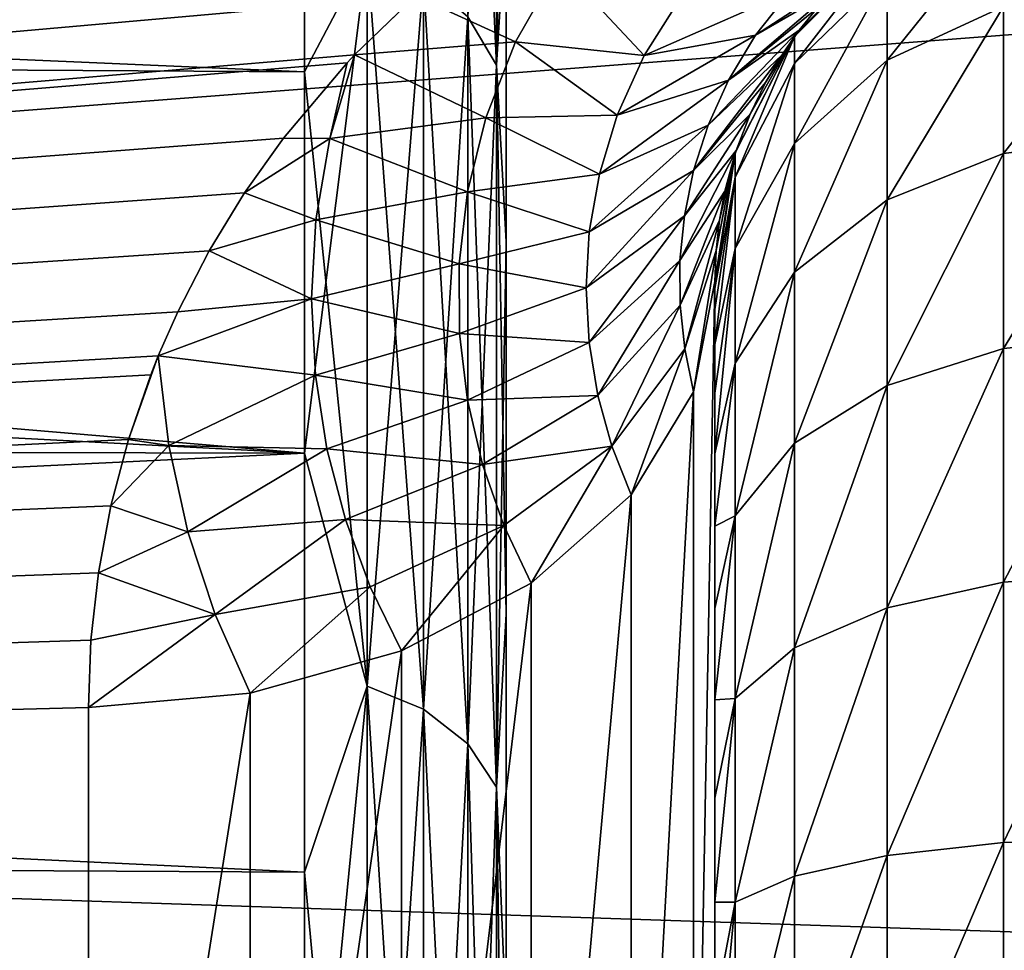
# Model space of a CAD drawing. Header units: millimetres. Extents: x -223 to 138, y -45 to 391.
# Tile 360 of 364: x 132.94 to 135.29, y 14.9 to 17.13. Entities that reach past the tile are written whole.
import ezdxf

# ---------------------------------------------------------------- set-up
doc = ezdxf.new("R2010")
doc.units = ezdxf.units.MM
doc.header["$LTSCALE"] = 65.185185
for name, color, linetype in [('453', 7, 'CONTINUOUS'), ('457', 7, 'CONTINUOUS'), ('458', 7, 'CONTINUOUS'), ('461', 7, 'CONTINUOUS'), ('464', 7, 'CONTINUOUS'), ('467', 7, 'CONTINUOUS'), ('490', 7, 'CONTINUOUS'), ('491', 7, 'CONTINUOUS'), ('511', 7, 'CONTINUOUS'), ('512', 7, 'CONTINUOUS'), ('513', 7, 'CONTINUOUS'), ('520', 7, 'CONTINUOUS')]:
    doc.layers.add(name, color=color, linetype=linetype)

msp = doc.modelspace()

# ---------------------------------------------------------------- linework, layer by layer
at = {"layer": '453', "color": 7, "linetype": 'CONTINUOUS', "true_color": 0xaaaaaa}
for points in [[(108.1, 14.8981, 17.1933), (133.8831, 17.1842, 14.9086), (108.1, 17.1934, 14.898), (108.1, 14.8981, 17.1933)], [(133.7367, 17.0431, 15.0697), (133.8831, 17.1842, 14.9086), (108.1, 14.8981, 17.1933), (133.7367, 17.0431, 15.0697)], [(133.7191, 17.0244, 15.0908), (133.7367, 17.0431, 15.0697), (108.1, 14.8981, 17.1933), (133.7191, 17.0244, 15.0908)], [(133.5666, 16.8438, 15.2921), (133.7191, 17.0244, 15.0908), (108.1, 14.8981, 17.1933), (133.5666, 16.8438, 15.2921)], [(133.4734, 16.7126, 15.4354), (133.5666, 16.8438, 15.2921), (108.1, 14.8981, 17.1933), (133.4734, 16.7126, 15.4354)], [(133.3887, 16.5735, 15.5847), (133.4734, 16.7126, 15.4354), (108.1, 14.8981, 17.1933), (133.3887, 16.5735, 15.5847)], [(133.3135, 16.4278, 15.7382), (133.3887, 16.5735, 15.5847), (108.1, 14.8981, 17.1933), (133.3135, 16.4278, 15.7382)], [(133.2668, 16.3219, 15.848), (133.3135, 16.4278, 15.7382), (108.1, 14.8981, 17.1933), (133.2668, 16.3219, 15.848)], [(133.2489, 16.2768, 15.8943), (133.2668, 16.3219, 15.848), (108.1, 14.8981, 17.1933), (133.2489, 16.2768, 15.8943)], [(133.1955, 16.1215, 16.0518), (133.2489, 16.2768, 15.8943), (108.1, 14.8981, 17.1933), (133.1955, 16.1215, 16.0518)], [(133.1537, 15.9631, 16.2094), (133.1955, 16.1215, 16.0518), (108.1, 14.8981, 17.1933), (133.1537, 15.9631, 16.2094)], [(133.1238, 15.8024, 16.366), (133.1537, 15.9631, 16.2094), (108.1, 14.8981, 17.1933), (133.1238, 15.8024, 16.366)], [(133.1059, 15.6408, 16.5205), (133.1238, 15.8024, 16.366), (108.1, 14.8981, 17.1933), (133.1059, 15.6408, 16.5205)], [(133.1, 15.4794, 16.6719), (133.1059, 15.6408, 16.5205), (108.1, 14.8981, 17.1933), (133.1, 15.4794, 16.6719)], [(133.1, 13.075, 18.6174), (133.1, 15.4794, 16.6719), (108.1, 14.8981, 17.1933), (133.1, 13.075, 18.6174)], [(108.1, 12.2996, 19.1385), (133.1, 13.075, 18.6174), (108.1, 14.8981, 17.1933), (108.1, 12.2996, 19.1385)]]:
    msp.add_3dface(points, dxfattribs=at)
at = {"layer": '457', "color": 7, "linetype": 'CONTINUOUS', "true_color": 0xaaaaaa}
for points in [[(134.1, 19.8567, 2.9791), (134.1, 20.079, 0), (134.1, 8.6164, 1.656), (134.1, 19.8567, 2.9791)], [(134.1, 20.079, 0), (134.1, 19.8567, -2.9791), (134.1, 8.6349, -1.5567), (134.1, 20.079, 0)], [(134.1, 8.6164, 1.656), (134.1, 20.079, 0), (134.1, 8.774, 0.0505), (134.1, 8.6164, 1.656)], [(134.1, 8.774, 0.0505), (134.1, 20.079, 0), (134.1, 8.6349, -1.5567), (134.1, 8.774, 0.0505)], [(134.1, 19.5785, 4.4551), (134.1, 19.8567, 2.9791), (134.1, 8.1676, 3.2056), (134.1, 19.5785, 4.4551)], [(134.1, 8.1676, 3.2056), (134.1, 19.8567, 2.9791), (134.1, 8.6164, 1.656), (134.1, 8.1676, 3.2056)], [(134.1, 19.8567, -2.9791), (134.1, 19.5785, -4.4551), (134.1, 8.2039, -3.1114), (134.1, 19.8567, -2.9791)], [(134.1, 8.6349, -1.5567), (134.1, 19.8567, -2.9791), (134.1, 8.2039, -3.1114), (134.1, 8.6349, -1.5567)], [(134.1, 19.1903, 5.9074), (134.1, 19.5785, 4.4551), (134.1, 7.4426, 4.6468), (134.1, 19.1903, 5.9074)], [(134.1, 7.4426, 4.6468), (134.1, 19.5785, 4.4551), (134.1, 8.1676, 3.2056), (134.1, 7.4426, 4.6468)], [(134.1, 19.5785, -4.4551), (134.1, 19.1903, -5.9074), (134.1, 7.4957, -4.5607), (134.1, 19.5785, -4.4551)], [(134.1, 8.2039, -3.1114), (134.1, 19.5785, -4.4551), (134.1, 7.4957, -4.5607), (134.1, 8.2039, -3.1114)], [(134.1, 18.0951, 8.7023), (134.1, 19.1903, 5.9074), (134.1, 2.3925, 8.4416), (134.1, 18.0951, 8.7023)], [(134.1, 2.3925, 8.4416), (134.1, 19.1903, 5.9074), (134.1, 3.8976, 7.8609), (134.1, 2.3925, 8.4416)], [(134.1, 3.8976, 7.8609), (134.1, 19.1903, 5.9074), (134.1, 5.271, 7.0144), (134.1, 3.8976, 7.8609)], [(134.1, 5.271, 7.0144), (134.1, 19.1903, 5.9074), (134.1, 6.4661, 5.9308), (134.1, 5.271, 7.0144)], [(134.1, 6.4661, 5.9308), (134.1, 19.1903, 5.9074), (134.1, 7.4426, 4.6468), (134.1, 6.4661, 5.9308)], [(134.1, 19.1903, -5.9074), (134.1, 18.0951, -8.7023), (134.1, 5.3511, -6.9535), (134.1, 19.1903, -5.9074)], [(134.1, 7.4957, -4.5607), (134.1, 19.1903, -5.9074), (134.1, 6.5341, -5.8558), (134.1, 7.4957, -4.5607)], [(134.1, 6.5341, -5.8558), (134.1, 19.1903, -5.9074), (134.1, 5.3511, -6.9535), (134.1, 6.5341, -5.8558)], [(134.1, 17.394, 10.0306), (134.1, 18.0951, 8.7023), (134.1, -17.394, 10.0306), (134.1, 17.394, 10.0306)], [(134.1, -17.394, 10.0306), (134.1, 18.0951, 8.7023), (134.1, 0.8066, 8.737), (134.1, -17.394, 10.0306)], [(134.1, 0.8066, 8.737), (134.1, 18.0951, 8.7023), (134.1, 2.3925, 8.4416), (134.1, 0.8066, 8.737)], [(134.1, 17.394, -10.0306), (134.1, -18.0951, -8.7023), (134.1, 18.0951, -8.7023), (134.1, 17.394, -10.0306)], [(134.1, 18.0951, -8.7023), (134.1, -18.0951, -8.7023), (134.1, -4, -8.5), (134.1, 18.0951, -8.7023)], [(134.1, 18.0951, -8.7023), (134.1, -4, -8.5), (134.1, 4, -8.5), (134.1, 18.0951, -8.7023)], [(134.1, 5.3511, -6.9535), (134.1, 18.0951, -8.7023), (134.1, 4, -7.8089), (134.1, 5.3511, -6.9535)], [(134.1, 4, -7.8089), (134.1, 18.0951, -8.7023), (134.1, 4, -8.1545), (134.1, 4, -7.8089)], [(134.1, 4, -8.1545), (134.1, 18.0951, -8.7023), (134.1, 4, -8.5), (134.1, 4, -8.1545)], [(134.1, 16.5952, 11.3032), (134.1, 17.394, 10.0306), (134.1, -16.5952, 11.3032), (134.1, 16.5952, 11.3032)], [(134.1, -16.5952, 11.3032), (134.1, 17.394, 10.0306), (134.1, -17.394, 10.0306), (134.1, -16.5952, 11.3032)], [(134.1, -17.394, -10.0306), (134.1, -18.0951, -8.7023), (134.1, 17.394, -10.0306), (134.1, -17.394, -10.0306)], [(134.1, 16.5952, -11.3032), (134.1, -17.394, -10.0306), (134.1, 17.394, -10.0306), (134.1, 16.5952, -11.3032)], [(134.1, 15.7036, 12.5124), (134.1, 16.5952, 11.3032), (134.1, -15.7036, 12.5124), (134.1, 15.7036, 12.5124)], [(134.1, -15.7036, 12.5124), (134.1, 16.5952, 11.3032), (134.1, -16.5952, 11.3032), (134.1, -15.7036, 12.5124)], [(134.1, -16.5952, -11.3032), (134.1, -17.394, -10.0306), (134.1, 16.5952, -11.3032), (134.1, -16.5952, -11.3032)], [(134.1, 15.7036, -12.5124), (134.1, -16.5952, -11.3032), (134.1, 16.5952, -11.3032), (134.1, 15.7036, -12.5124)], [(134.1, 14.7242, 13.6514), (134.1, 15.7036, 12.5124), (134.1, -14.7242, 13.6514), (134.1, 14.7242, 13.6514)], [(134.1, -14.7242, 13.6514), (134.1, 15.7036, 12.5124), (134.1, -15.7036, 12.5124), (134.1, -14.7242, 13.6514)], [(134.1, -15.7036, -12.5124), (134.1, -16.5952, -11.3032), (134.1, 15.7036, -12.5124), (134.1, -15.7036, -12.5124)], [(134.1, 14.7242, -13.6514), (134.1, -15.7036, -12.5124), (134.1, 15.7036, -12.5124), (134.1, 14.7242, -13.6514)]]:
    msp.add_3dface(points, dxfattribs=at)
at = {"layer": '458', "color": 7, "linetype": 'CONTINUOUS', "true_color": 0xaaaaaa}
for points in [[(133.6174, 17.0029, 11.5924), (133.6174, 16.089, 12.8306), (111.529, 17.9607, 11.5428), (133.6174, 17.0029, 11.5924)], [(111.529, 17.9607, 11.5428), (133.6174, 16.089, 12.8306), (111.529, 16.1352, 13.9813), (111.529, 17.9607, 11.5428)], [(133.6174, 17.8216, 10.2893), (133.6174, 17.0029, 11.5924), (111.529, 17.9607, 11.5428), (133.6174, 17.8216, 10.2893)], [(133.6174, 15.0852, 13.997), (133.6174, 13.997, 15.0852), (111.529, 16.1352, 13.9813), (133.6174, 15.0852, 13.997)], [(111.529, 16.1352, 13.9813), (133.6174, 13.997, 15.0852), (111.529, 13.9813, 16.1352), (111.529, 16.1352, 13.9813)], [(133.6174, 16.089, 12.8306), (133.6174, 15.0852, 13.997), (111.529, 16.1352, 13.9813), (133.6174, 16.089, 12.8306)]]:
    msp.add_3dface(points, dxfattribs=at)
at = {"layer": '461', "color": 7, "linetype": 'CONTINUOUS', "true_color": 0xaaaaaa}
for points in [[(115.8247, 15.5931, -16.5656), (114.8023, 17.6345, -14.3732), (136.6217, 17.1933, -14.8981), (115.8247, 15.5931, -16.5656)], [(136.6217, 14.8981, -17.1933), (115.8247, 15.5931, -16.5656), (136.6217, 17.1933, -14.8981), (136.6217, 14.8981, -17.1933)], [(116.7003, 13.3193, -18.4434), (115.8247, 15.5931, -16.5656), (136.6217, 14.8981, -17.1933), (116.7003, 13.3193, -18.4434)]]:
    msp.add_3dface(points, dxfattribs=at)
at = {"layer": '464', "color": 7, "linetype": 'CONTINUOUS', "true_color": 0xaaaaaa}
for points in [[(113.9809, 17.1208, -12.6115), (133.6174, 17.8216, -10.2893), (112.8114, 18.7572, -10.1035), (113.9809, 17.1208, -12.6115)], [(133.6174, 17.0029, -11.5924), (133.6174, 17.8216, -10.2893), (113.9809, 17.1208, -12.6115), (133.6174, 17.0029, -11.5924)], [(133.6174, 16.089, -12.8306), (133.6174, 17.0029, -11.5924), (113.9809, 17.1208, -12.6115), (133.6174, 16.089, -12.8306)], [(115.0175, 15.1845, -14.8346), (133.6174, 16.089, -12.8306), (113.9809, 17.1208, -12.6115), (115.0175, 15.1845, -14.8346)], [(133.6174, 15.0852, -13.997), (133.6174, 16.089, -12.8306), (115.0175, 15.1845, -14.8346), (133.6174, 15.0852, -13.997)], [(133.6174, 13.997, -15.0852), (133.6174, 15.0852, -13.997), (115.0175, 15.1845, -14.8346), (133.6174, 13.997, -15.0852)], [(115.9072, 13.0002, -16.7425), (133.6174, 13.997, -15.0852), (115.0175, 15.1845, -14.8346), (115.9072, 13.0002, -16.7425)]]:
    msp.add_3dface(points, dxfattribs=at)
at = {"layer": '467', "color": 7, "linetype": 'CONTINUOUS', "true_color": 0xaaaaaa}
for points in [[(134.6, 16.4834, 77.2573), (134.6, 16.5, 77), (134.6, -16.4834, 77.2573), (134.6, 16.4834, 77.2573)], [(134.6, -16.4834, 77.2573), (134.6, 16.5, 77), (134.6, -16.5, 77), (134.6, -16.4834, 77.2573)], [(134.6, -16.5, 77), (134.6, 16.5, 77), (134.6, 16.5, 47.3856), (134.6, -16.5, 77)], [(134.6, -16.5, 47.3856), (134.6, -16.5, 77), (134.6, 16.5, 47.3856), (134.6, -16.5, 47.3856)], [(134.6, 13.9385, 19.8439), (134.6, -16.5, 47.3856), (134.6, 16.5, 17.7711), (134.6, 13.9385, 19.8439)], [(134.6, 16.5, 17.7711), (134.6, -16.5, 47.3856), (134.6, 16.5, 47.3856), (134.6, 16.5, 17.7711)], [(134.6, 16.433, 77.5133), (134.6, 16.4834, 77.2573), (134.6, -16.433, 77.5133), (134.6, 16.433, 77.5133)], [(134.6, -16.433, 77.5133), (134.6, 16.4834, 77.2573), (134.6, -16.4834, 77.2573), (134.6, -16.433, 77.5133)], [(134.6, 16.3491, 77.7622), (134.6, 16.433, 77.5133), (134.6, -16.3491, 77.7622), (134.6, 16.3491, 77.7622)], [(134.6, -16.3491, 77.7622), (134.6, 16.433, 77.5133), (134.6, -16.433, 77.5133), (134.6, -16.3491, 77.7622)], [(134.6, 16.233, 77.9984), (134.6, 16.3491, 77.7622), (134.6, -16.233, 77.9984), (134.6, 16.233, 77.9984)], [(134.6, -16.233, 77.9984), (134.6, 16.3491, 77.7622), (134.6, -16.3491, 77.7622), (134.6, -16.233, 77.9984)], [(134.6, 16.0872, 78.2169), (134.6, 16.233, 77.9984), (134.6, -16.0872, 78.2169), (134.6, 16.0872, 78.2169)], [(134.6, -16.0872, 78.2169), (134.6, 16.233, 77.9984), (134.6, -16.233, 77.9984), (134.6, -16.0872, 78.2169)], [(134.6, 15.9142, 78.4142), (134.6, 16.0872, 78.2169), (134.6, -15.9142, 78.4142), (134.6, 15.9142, 78.4142)], [(134.6, -15.9142, 78.4142), (134.6, 16.0872, 78.2169), (134.6, -16.0872, 78.2169), (134.6, -15.9142, 78.4142)], [(134.6, 15.7169, 78.5872), (134.6, 15.9142, 78.4142), (134.6, -15.7169, 78.5872), (134.6, 15.7169, 78.5872)], [(134.6, -15.7169, 78.5872), (134.6, 15.9142, 78.4142), (134.6, -15.9142, 78.4142), (134.6, -15.7169, 78.5872)], [(134.6, 15.4984, 78.733), (134.6, 15.7169, 78.5872), (134.6, -15.4984, 78.733), (134.6, 15.4984, 78.733)], [(134.6, -15.4984, 78.733), (134.6, 15.7169, 78.5872), (134.6, -15.7169, 78.5872), (134.6, -15.4984, 78.733)], [(134.6, 15.2622, 78.8491), (134.6, 15.4984, 78.733), (134.6, -15.2622, 78.8491), (134.6, 15.2622, 78.8491)], [(134.6, -15.2622, 78.8491), (134.6, 15.4984, 78.733), (134.6, -15.4984, 78.733), (134.6, -15.2622, 78.8491)], [(134.6, 15.0133, 78.933), (134.6, 15.2622, 78.8491), (134.6, -15.0133, 78.933), (134.6, 15.0133, 78.933)], [(134.6, -15.0133, 78.933), (134.6, 15.2622, 78.8491), (134.6, -15.2622, 78.8491), (134.6, -15.0133, 78.933)], [(134.6, 14.7573, 78.9834), (134.6, 15.0133, 78.933), (134.6, -14.7573, 78.9834), (134.6, 14.7573, 78.9834)], [(134.6, -14.7573, 78.9834), (134.6, 15.0133, 78.933), (134.6, -15.0133, 78.933), (134.6, -14.7573, 78.9834)]]:
    msp.add_3dface(points, dxfattribs=at)
at = {"layer": '490', "color": 7, "linetype": 'CONTINUOUS', "true_color": 0xaaaaaa}
for points in [[(134.0085, 17.1341, 11.0114), (134.0085, 18.5267, 8.4609), (134.0766, 17.0187, 10.9372), (134.0085, 17.1341, 11.0114)], [(134.0766, 17.0187, 10.9372), (134.0085, 18.5267, 8.4609), (134.0766, 18.402, 8.4039), (134.0766, 17.0187, 10.9372)], [(134.1, 17.394, 10.0306), (134.0766, 17.0187, 10.9372), (134.0766, 18.402, 8.4039), (134.1, 17.394, 10.0306)], [(133.6174, 17.0029, 11.5924), (133.6174, 17.8216, 10.2893), (133.7673, 17.2879, 11.1102), (133.6174, 17.0029, 11.5924)], [(134.1, 17.394, 10.0306), (134.1, 16.5952, 11.3032), (134.0766, 17.0187, 10.9372), (134.1, 17.394, 10.0306)], [(133.7673, 15.5308, 13.4575), (133.6174, 17.0029, 11.5924), (133.7673, 17.2879, 11.1102), (133.7673, 15.5308, 13.4575)], [(133.7673, 15.5308, 13.4575), (133.7673, 17.2879, 11.1102), (133.9021, 15.4758, 13.4099), (133.7673, 15.5308, 13.4575)], [(133.9021, 15.4758, 13.4099), (133.7673, 17.2879, 11.1102), (133.9021, 17.2267, 11.0709), (133.9021, 15.4758, 13.4099)], [(133.9021, 15.4758, 13.4099), (133.9021, 17.2267, 11.0709), (134.0085, 15.3926, 13.3377), (133.9021, 15.4758, 13.4099)], [(134.0085, 15.3926, 13.3377), (133.9021, 17.2267, 11.0709), (134.0085, 17.1341, 11.0114), (134.0085, 15.3926, 13.3377)], [(134.0085, 15.3926, 13.3377), (134.0085, 17.1341, 11.0114), (134.0766, 15.2889, 13.2479), (134.0085, 15.3926, 13.3377)], [(134.0766, 15.2889, 13.2479), (134.0085, 17.1341, 11.0114), (134.0766, 17.0187, 10.9372), (134.0766, 15.2889, 13.2479)], [(133.6174, 16.089, 12.8306), (133.6174, 17.0029, 11.5924), (133.7673, 15.5308, 13.4575), (133.6174, 16.089, 12.8306)], [(134.1, 16.5952, 11.3032), (134.1, 15.7036, 12.5124), (134.0766, 17.0187, 10.9372), (134.1, 16.5952, 11.3032)], [(134.1, 15.7036, 12.5124), (134.0766, 15.2889, 13.2479), (134.0766, 17.0187, 10.9372), (134.1, 15.7036, 12.5124)], [(133.6174, 15.0852, 13.997), (133.6174, 16.089, 12.8306), (133.7673, 15.5308, 13.4575), (133.6174, 15.0852, 13.997)], [(134.1, 15.7036, 12.5124), (134.1, 14.7242, 13.6514), (134.0766, 15.2889, 13.2479), (134.1, 15.7036, 12.5124)], [(133.7673, 13.4575, 15.5308), (133.6174, 15.0852, 13.997), (133.7673, 15.5308, 13.4575), (133.7673, 13.4575, 15.5308)], [(133.7673, 13.4575, 15.5308), (133.7673, 15.5308, 13.4575), (133.9021, 13.4099, 15.4758), (133.7673, 13.4575, 15.5308)], [(133.9021, 13.4099, 15.4758), (133.7673, 15.5308, 13.4575), (133.9021, 15.4758, 13.4099), (133.9021, 13.4099, 15.4758)], [(133.9021, 13.4099, 15.4758), (133.9021, 15.4758, 13.4099), (134.0085, 13.3377, 15.3926), (133.9021, 13.4099, 15.4758)], [(134.0085, 13.3377, 15.3926), (133.9021, 15.4758, 13.4099), (134.0085, 15.3926, 13.3377), (134.0085, 13.3377, 15.3926)], [(134.0085, 13.3377, 15.3926), (134.0085, 15.3926, 13.3377), (134.0766, 13.2479, 15.2889), (134.0085, 13.3377, 15.3926)], [(134.0766, 13.2479, 15.2889), (134.0085, 15.3926, 13.3377), (134.0766, 15.2889, 13.2479), (134.0766, 13.2479, 15.2889)], [(134.1, 14.7242, 13.6514), (134.1, 13.6624, 14.7141), (134.0766, 15.2889, 13.2479), (134.1, 14.7242, 13.6514)], [(134.1, 13.6624, 14.7141), (134.0766, 13.2479, 15.2889), (134.0766, 15.2889, 13.2479), (134.1, 13.6624, 14.7141)], [(133.6174, 13.997, 15.0852), (133.6174, 15.0852, 13.997), (133.7673, 13.4575, 15.5308), (133.6174, 13.997, 15.0852)]]:
    msp.add_3dface(points, dxfattribs=at)
at = {"layer": '491', "color": 7, "linetype": 'CONTINUOUS', "true_color": 0xaaaaaa}
for points in [[(134.0766, 18.402, -8.4039), (134.0085, 17.1341, -11.0114), (134.0766, 17.0187, -10.9372), (134.0766, 18.402, -8.4039)], [(134.1, 18.0951, -8.7023), (134.0766, 18.402, -8.4039), (134.0766, 17.0187, -10.9372), (134.1, 18.0951, -8.7023)], [(134.1, 17.394, -10.0306), (134.1, 18.0951, -8.7023), (134.0766, 17.0187, -10.9372), (134.1, 17.394, -10.0306)], [(133.6174, 17.8216, -10.2893), (133.6174, 17.0029, -11.5924), (133.7673, 17.2879, -11.1102), (133.6174, 17.8216, -10.2893)], [(134.1, 16.5952, -11.3032), (134.1, 17.394, -10.0306), (134.0766, 17.0187, -10.9372), (134.1, 16.5952, -11.3032)], [(133.6174, 17.0029, -11.5924), (133.6174, 16.089, -12.8306), (133.7673, 17.2879, -11.1102), (133.6174, 17.0029, -11.5924)], [(133.7673, 17.2879, -11.1102), (133.6174, 16.089, -12.8306), (133.7673, 15.5308, -13.4575), (133.7673, 17.2879, -11.1102)], [(133.7673, 17.2879, -11.1102), (133.7673, 15.5308, -13.4575), (133.9021, 17.2267, -11.0709), (133.7673, 17.2879, -11.1102)], [(133.9021, 17.2267, -11.0709), (133.7673, 15.5308, -13.4575), (133.9021, 15.4758, -13.4099), (133.9021, 17.2267, -11.0709)], [(133.9021, 17.2267, -11.0709), (133.9021, 15.4758, -13.4099), (134.0085, 17.1341, -11.0114), (133.9021, 17.2267, -11.0709)], [(134.0085, 17.1341, -11.0114), (133.9021, 15.4758, -13.4099), (134.0085, 15.3926, -13.3377), (134.0085, 17.1341, -11.0114)], [(134.0085, 17.1341, -11.0114), (134.0085, 15.3926, -13.3377), (134.0766, 17.0187, -10.9372), (134.0085, 17.1341, -11.0114)], [(134.0766, 17.0187, -10.9372), (134.0085, 15.3926, -13.3377), (134.0766, 15.2889, -13.2479), (134.0766, 17.0187, -10.9372)], [(134.1, 16.5952, -11.3032), (134.0766, 17.0187, -10.9372), (134.0766, 15.2889, -13.2479), (134.1, 16.5952, -11.3032)], [(134.1, 15.7036, -12.5124), (134.1, 16.5952, -11.3032), (134.0766, 15.2889, -13.2479), (134.1, 15.7036, -12.5124)], [(133.6174, 16.089, -12.8306), (133.6174, 15.0852, -13.997), (133.7673, 15.5308, -13.4575), (133.6174, 16.089, -12.8306)], [(134.1, 14.7242, -13.6514), (134.1, 15.7036, -12.5124), (134.0766, 15.2889, -13.2479), (134.1, 14.7242, -13.6514)], [(133.6174, 15.0852, -13.997), (133.6174, 13.997, -15.0852), (133.7673, 15.5308, -13.4575), (133.6174, 15.0852, -13.997)], [(133.7673, 15.5308, -13.4575), (133.6174, 13.997, -15.0852), (133.7673, 13.4575, -15.5308), (133.7673, 15.5308, -13.4575)], [(133.7673, 15.5308, -13.4575), (133.7673, 13.4575, -15.5308), (133.9021, 15.4758, -13.4099), (133.7673, 15.5308, -13.4575)], [(133.9021, 15.4758, -13.4099), (133.7673, 13.4575, -15.5308), (133.9021, 13.4099, -15.4758), (133.9021, 15.4758, -13.4099)], [(133.9021, 15.4758, -13.4099), (133.9021, 13.4099, -15.4758), (134.0085, 15.3926, -13.3377), (133.9021, 15.4758, -13.4099)], [(134.0085, 15.3926, -13.3377), (133.9021, 13.4099, -15.4758), (134.0085, 13.3377, -15.3926), (134.0085, 15.3926, -13.3377)], [(134.0085, 15.3926, -13.3377), (134.0085, 13.3377, -15.3926), (134.0766, 15.2889, -13.2479), (134.0085, 15.3926, -13.3377)], [(134.0766, 15.2889, -13.2479), (134.0085, 13.3377, -15.3926), (134.0766, 13.2479, -15.2889), (134.0766, 15.2889, -13.2479)], [(134.1, 14.7242, -13.6514), (134.0766, 15.2889, -13.2479), (134.0766, 13.2479, -15.2889), (134.1, 14.7242, -13.6514)]]:
    msp.add_3dface(points, dxfattribs=at)
at = {"layer": '511', "color": 7, "linetype": 'CONTINUOUS', "true_color": 0xaaaaaa}
for points in [[(134.6, 13.9385, 19.8439), (134.6, 16.5, 17.7711), (134.549, 13.7141, 19.5274), (134.6, 13.9385, 19.8439)], [(134.549, 13.7141, 19.5274), (134.6, 16.5, 17.7711), (134.549, 16.2361, 17.4868), (134.549, 13.7141, 19.5274)], [(134.549, 13.7141, 19.5274), (134.549, 16.2361, 17.4868), (134.3989, 13.5059, 19.231), (134.549, 13.7141, 19.5274)], [(134.3989, 13.5059, 19.231), (134.549, 16.2361, 17.4868), (134.399, 15.9896, 17.2214), (134.3989, 13.5059, 19.231)], [(134.3989, 13.5059, 19.231), (134.399, 15.9896, 17.2214), (134.1602, 13.3272, 18.9766), (134.3989, 13.5059, 19.231)], [(134.1602, 13.3272, 18.9766), (134.399, 15.9896, 17.2214), (134.1602, 15.778, 16.9935), (134.1602, 13.3272, 18.9766)], [(134.1602, 13.3272, 18.9766), (134.1602, 15.778, 16.9935), (133.8491, 13.1902, 18.7814), (134.1602, 13.3272, 18.9766)], [(133.8491, 13.1902, 18.7814), (134.1602, 15.778, 16.9935), (133.8491, 15.6158, 16.8187), (133.8491, 13.1902, 18.7814)], [(133.8491, 13.1902, 18.7814), (133.8491, 15.6158, 16.8187), (133.4868, 13.1041, 18.6589), (133.8491, 13.1902, 18.7814)], [(133.4868, 13.1041, 18.6589), (133.8491, 15.6158, 16.8187), (133.4868, 15.5139, 16.709), (133.4868, 13.1041, 18.6589)], [(133.1, 15.4794, 16.6719), (133.1, 13.075, 18.6174), (133.4868, 15.5139, 16.709), (133.1, 15.4794, 16.6719)], [(133.1, 13.075, 18.6174), (133.4868, 13.1041, 18.6589), (133.4868, 15.5139, 16.709), (133.1, 13.075, 18.6174)]]:
    msp.add_3dface(points, dxfattribs=at)
at = {"layer": '512', "color": 7, "linetype": 'CONTINUOUS', "true_color": 0xaaaaaa}
for points in [[(135.012, 17.3088, 77), (134.8019, 17.1025, 16.243), (134.7906, 17.0873, 77), (135.012, 17.3088, 77)], [(134.8444, 17.155, 16.0963), (134.8019, 17.1025, 16.243), (135.012, 17.3088, 77), (134.8444, 17.155, 16.0963)], [(134.8019, 17.1025, 16.243), (134.7606, 17.0435, 16.4051), (134.7906, 17.0873, 77), (134.8019, 17.1025, 16.243)], [(134.7906, 17.0873, 77), (134.6507, 16.8143, 17.0077), (134.6487, 16.8081, 77), (134.7906, 17.0873, 77)], [(134.6841, 16.9014, 16.7837), (134.6507, 16.8143, 17.0077), (134.7906, 17.0873, 77), (134.6841, 16.9014, 16.7837)], [(134.7212, 16.9772, 16.5837), (134.6841, 16.9014, 16.7837), (134.7906, 17.0873, 77), (134.7212, 16.9772, 16.5837)], [(134.7606, 17.0435, 16.4051), (134.7212, 16.9772, 16.5837), (134.7906, 17.0873, 77), (134.7606, 17.0435, 16.4051)], [(134.6507, 16.8143, 17.0077), (134.6238, 16.7168, 17.2519), (134.6487, 16.8081, 77), (134.6507, 16.8143, 17.0077)], [(134.6, 16.5, 47.3856), (134.6, 16.5, 77), (134.6487, 16.8081, 77), (134.6, 16.5, 47.3856)], [(134.6, 16.5, 17.7711), (134.6, 16.5, 47.3856), (134.6487, 16.8081, 77), (134.6, 16.5, 17.7711)], [(134.6028, 16.5747, 17.5955), (134.6, 16.5, 17.7711), (134.6487, 16.8081, 77), (134.6028, 16.5747, 17.5955)], [(134.6109, 16.647, 17.4227), (134.6028, 16.5747, 17.5955), (134.6487, 16.8081, 77), (134.6109, 16.647, 17.4227)], [(134.6238, 16.7168, 17.2519), (134.6109, 16.647, 17.4227), (134.6487, 16.8081, 77), (134.6238, 16.7168, 17.2519)]]:
    msp.add_3dface(points, dxfattribs=at)
at = {"layer": '513', "color": 7, "linetype": 'CONTINUOUS', "true_color": 0xaaaaaa}
for points in [[(135.012, 17.2384, 77.625), (135.012, 17.0307, 78.2187), (135.291, 17.3771, 77.6567), (135.012, 17.2384, 77.625)], [(135.291, 17.3771, 77.6567), (135.012, 17.0307, 78.2187), (135.291, 17.1588, 78.2804), (135.291, 17.3771, 77.6567)], [(135.012, 17.3088, 77), (134.7906, 17.0873, 77), (134.7906, 17.0224, 77.5757), (135.012, 17.3088, 77)], [(135.012, 17.3088, 77), (134.7906, 17.0224, 77.5757), (135.012, 17.2384, 77.625), (135.012, 17.3088, 77)], [(134.7906, 17.0224, 77.5757), (134.7906, 16.8311, 78.1226), (135.012, 17.2384, 77.625), (134.7906, 17.0224, 77.5757)], [(135.012, 17.2384, 77.625), (134.7906, 16.8311, 78.1226), (135.012, 17.0307, 78.2187), (135.012, 17.2384, 77.625)], [(135.6, 16.8455, 78.8705), (135.6, 17.2029, 78.3017), (135.291, 16.8072, 78.84), (135.6, 16.8455, 78.8705)], [(135.6, 17.2029, 78.3017), (135.291, 17.1588, 78.2804), (135.291, 16.8072, 78.84), (135.6, 17.2029, 78.3017)], [(135.012, 17.0307, 78.2187), (135.012, 16.696, 78.7513), (135.291, 17.1588, 78.2804), (135.012, 17.0307, 78.2187)], [(135.291, 17.1588, 78.2804), (135.012, 16.696, 78.7513), (135.291, 16.8072, 78.84), (135.291, 17.1588, 78.2804)], [(134.7906, 17.0873, 77), (134.6487, 16.8081, 77), (134.6487, 16.7503, 77.5136), (134.7906, 17.0873, 77)], [(134.7906, 17.0873, 77), (134.6487, 16.7503, 77.5136), (134.7906, 17.0224, 77.5757), (134.7906, 17.0873, 77)], [(134.6487, 16.7503, 77.5136), (134.6487, 16.5795, 78.0015), (134.7906, 17.0224, 77.5757), (134.6487, 16.7503, 77.5136)], [(134.7906, 17.0224, 77.5757), (134.6487, 16.5795, 78.0015), (134.7906, 16.8311, 78.1226), (134.7906, 17.0224, 77.5757)], [(134.7906, 16.8311, 78.1226), (134.7906, 16.5228, 78.6131), (135.012, 17.0307, 78.2187), (134.7906, 16.8311, 78.1226)], [(135.012, 17.0307, 78.2187), (134.7906, 16.5228, 78.6131), (135.012, 16.696, 78.7513), (135.012, 17.0307, 78.2187)], [(135.6, 16.3705, 79.3455), (135.6, 16.8455, 78.8705), (135.291, 16.34, 79.3072), (135.6, 16.3705, 79.3455)], [(135.6, 16.8455, 78.8705), (135.291, 16.8072, 78.84), (135.291, 16.34, 79.3072), (135.6, 16.8455, 78.8705)], [(134.6487, 16.5795, 78.0015), (134.6487, 16.3046, 78.4391), (134.7906, 16.8311, 78.1226), (134.6487, 16.5795, 78.0015)], [(134.7906, 16.8311, 78.1226), (134.6487, 16.3046, 78.4391), (134.7906, 16.5228, 78.6131), (134.7906, 16.8311, 78.1226)], [(134.6, 16.5, 77), (134.6, 16.4834, 77.2573), (134.6487, 16.8081, 77), (134.6, 16.5, 77)], [(134.6487, 16.8081, 77), (134.6, 16.4834, 77.2573), (134.6487, 16.7503, 77.5136), (134.6487, 16.8081, 77)], [(135.012, 16.696, 78.7513), (135.012, 16.2513, 79.196), (135.291, 16.8072, 78.84), (135.012, 16.696, 78.7513)], [(135.291, 16.8072, 78.84), (135.012, 16.2513, 79.196), (135.291, 16.34, 79.3072), (135.291, 16.8072, 78.84)], [(134.6, 16.4834, 77.2573), (134.6, 16.433, 77.5133), (134.6487, 16.7503, 77.5136), (134.6, 16.4834, 77.2573)], [(134.6, 16.433, 77.5133), (134.6, 16.3491, 77.7622), (134.6487, 16.7503, 77.5136), (134.6, 16.433, 77.5133)], [(134.6487, 16.7503, 77.5136), (134.6, 16.3491, 77.7622), (134.6487, 16.5795, 78.0015), (134.6487, 16.7503, 77.5136)], [(134.7906, 16.5228, 78.6131), (134.7906, 16.1131, 79.0228), (135.012, 16.696, 78.7513), (134.7906, 16.5228, 78.6131)], [(135.012, 16.696, 78.7513), (134.7906, 16.1131, 79.0228), (135.012, 16.2513, 79.196), (135.012, 16.696, 78.7513)], [(134.6, 16.3491, 77.7622), (134.6, 16.233, 77.9984), (134.6487, 16.5795, 78.0015), (134.6, 16.3491, 77.7622)], [(134.6, 16.233, 77.9984), (134.6, 16.0872, 78.2169), (134.6487, 16.5795, 78.0015), (134.6, 16.233, 77.9984)], [(134.6487, 16.5795, 78.0015), (134.6, 16.0872, 78.2169), (134.6487, 16.3046, 78.4391), (134.6487, 16.5795, 78.0015)], [(134.6487, 16.3046, 78.4391), (134.6487, 15.9391, 78.8046), (134.7906, 16.5228, 78.6131), (134.6487, 16.3046, 78.4391)], [(134.7906, 16.5228, 78.6131), (134.6487, 15.9391, 78.8046), (134.7906, 16.1131, 79.0228), (134.7906, 16.5228, 78.6131)], [(135.6, 15.8017, 79.7029), (135.6, 16.3705, 79.3455), (135.291, 15.7804, 79.6588), (135.6, 15.8017, 79.7029)], [(135.6, 16.3705, 79.3455), (135.291, 16.34, 79.3072), (135.291, 15.7804, 79.6588), (135.6, 16.3705, 79.3455)], [(135.012, 16.2513, 79.196), (135.012, 15.7187, 79.5307), (135.291, 16.34, 79.3072), (135.012, 16.2513, 79.196)], [(135.291, 16.34, 79.3072), (135.012, 15.7187, 79.5307), (135.291, 15.7804, 79.6588), (135.291, 16.34, 79.3072)], [(134.6, 16.0872, 78.2169), (134.6, 15.9142, 78.4142), (134.6487, 16.3046, 78.4391), (134.6, 16.0872, 78.2169)], [(134.6487, 16.3046, 78.4391), (134.6, 15.9142, 78.4142), (134.6487, 15.9391, 78.8046), (134.6487, 16.3046, 78.4391)], [(134.7906, 16.1131, 79.0228), (134.7906, 15.6226, 79.3311), (135.012, 16.2513, 79.196), (134.7906, 16.1131, 79.0228)], [(135.012, 16.2513, 79.196), (134.7906, 15.6226, 79.3311), (135.012, 15.7187, 79.5307), (135.012, 16.2513, 79.196)], [(134.6487, 15.9391, 78.8046), (134.6487, 15.5015, 79.0795), (134.7906, 16.1131, 79.0228), (134.6487, 15.9391, 78.8046)], [(134.7906, 16.1131, 79.0228), (134.6487, 15.5015, 79.0795), (134.7906, 15.6226, 79.3311), (134.7906, 16.1131, 79.0228)], [(134.6, 15.9142, 78.4142), (134.6, 15.7169, 78.5872), (134.6487, 15.9391, 78.8046), (134.6, 15.9142, 78.4142)], [(134.6, 15.7169, 78.5872), (134.6, 15.4984, 78.733), (134.6487, 15.9391, 78.8046), (134.6, 15.7169, 78.5872)], [(134.6487, 15.9391, 78.8046), (134.6, 15.4984, 78.733), (134.6487, 15.5015, 79.0795), (134.6487, 15.9391, 78.8046)], [(135.6, 15.1676, 79.9248), (135.6, 15.8017, 79.7029), (135.291, 15.1567, 79.8771), (135.6, 15.1676, 79.9248)], [(135.6, 15.8017, 79.7029), (135.291, 15.7804, 79.6588), (135.291, 15.1567, 79.8771), (135.6, 15.8017, 79.7029)], [(135.012, 15.7187, 79.5307), (135.012, 15.125, 79.7384), (135.291, 15.7804, 79.6588), (135.012, 15.7187, 79.5307)], [(135.291, 15.7804, 79.6588), (135.012, 15.125, 79.7384), (135.291, 15.1567, 79.8771), (135.291, 15.7804, 79.6588)], [(134.7906, 15.6226, 79.3311), (134.7906, 15.0757, 79.5224), (135.012, 15.7187, 79.5307), (134.7906, 15.6226, 79.3311)], [(135.012, 15.7187, 79.5307), (134.7906, 15.0757, 79.5224), (135.012, 15.125, 79.7384), (135.012, 15.7187, 79.5307)], [(134.6487, 15.5015, 79.0795), (134.6487, 15.0136, 79.2503), (134.7906, 15.6226, 79.3311), (134.6487, 15.5015, 79.0795)], [(134.7906, 15.6226, 79.3311), (134.6487, 15.0136, 79.2503), (134.7906, 15.0757, 79.5224), (134.7906, 15.6226, 79.3311)], [(134.6, 15.4984, 78.733), (134.6, 15.2622, 78.8491), (134.6487, 15.5015, 79.0795), (134.6, 15.4984, 78.733)], [(134.6, 15.2622, 78.8491), (134.6, 15.0133, 78.933), (134.6487, 15.5015, 79.0795), (134.6, 15.2622, 78.8491)], [(134.6487, 15.5015, 79.0795), (134.6, 15.0133, 78.933), (134.6487, 15.0136, 79.2503), (134.6487, 15.5015, 79.0795)], [(135.6, 14.5, 80), (135.6, 15.1676, 79.9248), (135.291, 14.5, 79.9511), (135.6, 14.5, 80)], [(135.6, 15.1676, 79.9248), (135.291, 15.1567, 79.8771), (135.291, 14.5, 79.9511), (135.6, 15.1676, 79.9248)], [(135.012, 15.125, 79.7384), (135.012, 14.5, 79.8088), (135.291, 15.1567, 79.8771), (135.012, 15.125, 79.7384)], [(135.291, 15.1567, 79.8771), (135.012, 14.5, 79.8088), (135.291, 14.5, 79.9511), (135.291, 15.1567, 79.8771)], [(134.7906, 15.0757, 79.5224), (134.7906, 14.5, 79.5873), (135.012, 15.125, 79.7384), (134.7906, 15.0757, 79.5224)], [(135.012, 15.125, 79.7384), (134.7906, 14.5, 79.5873), (135.012, 14.5, 79.8088), (135.012, 15.125, 79.7384)], [(134.6487, 15.0136, 79.2503), (134.6487, 14.5, 79.3081), (134.7906, 15.0757, 79.5224), (134.6487, 15.0136, 79.2503)], [(134.7906, 15.0757, 79.5224), (134.6487, 14.5, 79.3081), (134.7906, 14.5, 79.5873), (134.7906, 15.0757, 79.5224)], [(134.6, 15.0133, 78.933), (134.6, 14.7573, 78.9834), (134.6487, 15.0136, 79.2503), (134.6, 15.0133, 78.933)], [(134.6, 14.7573, 78.9834), (134.6, 14.5, 79), (134.6487, 15.0136, 79.2503), (134.6, 14.7573, 78.9834)], [(134.6487, 15.0136, 79.2503), (134.6, 14.5, 79), (134.6487, 14.5, 79.3081), (134.6487, 15.0136, 79.2503)]]:
    msp.add_3dface(points, dxfattribs=at)
at = {"layer": '520', "color": 7, "linetype": 'CONTINUOUS', "true_color": 0xaaaaaa}
for points in [[(133.8831, 17.1842, 14.9086), (134.1225, 17.0741, 15.0862), (134.2278, 17.2585, 14.8451), (133.8831, 17.1842, 14.9086)], [(134.1225, 17.0741, 15.0862), (134.4304, 17.0419, 15.3218), (134.2278, 17.2585, 14.8451), (134.1225, 17.0741, 15.0862)], [(134.4304, 17.0419, 15.3218), (134.5214, 17.186, 15.0894), (134.2278, 17.2585, 14.8451), (134.4304, 17.0419, 15.3218)], [(134.8876, 17.2017, 15.9637), (134.931, 17.2432, 15.8443), (134.6972, 17.0902, 15.605), (134.8876, 17.2017, 15.9637)], [(134.6972, 17.0902, 15.605), (134.931, 17.2432, 15.8443), (134.7802, 17.1956, 15.3837), (134.6972, 17.0902, 15.605)], [(134.6972, 17.0902, 15.605), (134.7802, 17.1956, 15.3837), (134.4304, 17.0419, 15.3218), (134.6972, 17.0902, 15.605)], [(134.4304, 17.0419, 15.3218), (134.7802, 17.1956, 15.3837), (134.5214, 17.186, 15.0894), (134.4304, 17.0419, 15.3218)], [(134.8444, 17.155, 16.0963), (134.8876, 17.2017, 15.9637), (134.6326, 16.9828, 15.8341), (134.8444, 17.155, 16.0963)], [(134.6326, 16.9828, 15.8341), (134.8876, 17.2017, 15.9637), (134.6972, 17.0902, 15.605), (134.6326, 16.9828, 15.8341)], [(133.8831, 17.1842, 14.9086), (133.7367, 17.0431, 15.0697), (134.1225, 17.0741, 15.0862), (133.8831, 17.1842, 14.9086)], [(134.8019, 17.1025, 16.243), (134.8444, 17.155, 16.0963), (134.6326, 16.9828, 15.8341), (134.8019, 17.1025, 16.243)], [(134.7606, 17.0435, 16.4051), (134.8019, 17.1025, 16.243), (134.5839, 16.8746, 16.0682), (134.7606, 17.0435, 16.4051)], [(134.5839, 16.8746, 16.0682), (134.8019, 17.1025, 16.243), (134.6326, 16.9828, 15.8341), (134.5839, 16.8746, 16.0682)], [(133.7367, 17.0431, 15.0697), (134.0512, 16.8924, 15.3303), (134.1225, 17.0741, 15.0862), (133.7367, 17.0431, 15.0697)], [(134.0512, 16.8924, 15.3303), (134.3659, 16.8987, 15.5594), (134.1225, 17.0741, 15.0862), (134.0512, 16.8924, 15.3303)], [(134.3659, 16.8987, 15.5594), (134.4304, 17.0419, 15.3218), (134.1225, 17.0741, 15.0862), (134.3659, 16.8987, 15.5594)], [(134.6326, 16.9828, 15.8341), (134.6972, 17.0902, 15.605), (134.3659, 16.8987, 15.5594), (134.6326, 16.9828, 15.8341)], [(134.3659, 16.8987, 15.5594), (134.6972, 17.0902, 15.605), (134.4304, 17.0419, 15.3218), (134.3659, 16.8987, 15.5594)], [(133.7191, 17.0244, 15.0908), (133.5666, 16.8438, 15.2921), (133.6776, 16.8428, 15.2984), (133.7191, 17.0244, 15.0908)], [(133.7367, 17.0431, 15.0697), (133.7191, 17.0244, 15.0908), (133.6776, 16.8428, 15.2984), (133.7367, 17.0431, 15.0697)], [(134.0512, 16.8924, 15.3303), (133.7367, 17.0431, 15.0697), (133.6776, 16.8428, 15.2984), (134.0512, 16.8924, 15.3303)], [(134.7212, 16.9772, 16.5837), (134.7606, 17.0435, 16.4051), (134.549, 16.7661, 16.3052), (134.7212, 16.9772, 16.5837)], [(134.549, 16.7661, 16.3052), (134.7606, 17.0435, 16.4051), (134.5839, 16.8746, 16.0682), (134.549, 16.7661, 16.3052)], [(134.5839, 16.8746, 16.0682), (134.6326, 16.9828, 15.8341), (134.3232, 16.7577, 15.7998), (134.5839, 16.8746, 16.0682)], [(134.3232, 16.7577, 15.7998), (134.6326, 16.9828, 15.8341), (134.3659, 16.8987, 15.5594), (134.3232, 16.7577, 15.7998)], [(134.6841, 16.9014, 16.7837), (134.7212, 16.9772, 16.5837), (134.549, 16.7661, 16.3052), (134.6841, 16.9014, 16.7837)], [(134.0077, 16.7149, 15.5751), (134.0512, 16.8924, 15.3303), (133.6776, 16.8428, 15.2984), (134.0077, 16.7149, 15.5751)], [(134.0077, 16.7149, 15.5751), (134.3232, 16.7577, 15.7998), (134.0512, 16.8924, 15.3303), (134.0077, 16.7149, 15.5751)], [(134.3232, 16.7577, 15.7998), (134.3659, 16.8987, 15.5594), (134.0512, 16.8924, 15.3303), (134.3232, 16.7577, 15.7998)], [(134.6507, 16.8143, 17.0077), (134.6841, 16.9014, 16.7837), (134.5267, 16.6579, 16.5435), (134.6507, 16.8143, 17.0077)], [(134.5267, 16.6579, 16.5435), (134.6841, 16.9014, 16.7837), (134.549, 16.7661, 16.3052), (134.5267, 16.6579, 16.5435)], [(134.549, 16.7661, 16.3052), (134.5839, 16.8746, 16.0682), (134.2992, 16.6195, 16.0411), (134.549, 16.7661, 16.3052)], [(134.2992, 16.6195, 16.0411), (134.5839, 16.8746, 16.0682), (134.3232, 16.7577, 15.7998), (134.2992, 16.6195, 16.0411)], [(133.5666, 16.8438, 15.2921), (133.4734, 16.7126, 15.4354), (133.6776, 16.8428, 15.2984), (133.5666, 16.8438, 15.2921)], [(133.4734, 16.7126, 15.4354), (133.6447, 16.648, 15.525), (133.6776, 16.8428, 15.2984), (133.4734, 16.7126, 15.4354)], [(133.6447, 16.648, 15.525), (134.0077, 16.7149, 15.5751), (133.6776, 16.8428, 15.2984), (133.6447, 16.648, 15.525)], [(134.6238, 16.7168, 17.2519), (134.6507, 16.8143, 17.0077), (134.516, 16.5504, 16.7819), (134.6238, 16.7168, 17.2519)], [(134.516, 16.5504, 16.7819), (134.6507, 16.8143, 17.0077), (134.5267, 16.6579, 16.5435), (134.516, 16.5504, 16.7819)], [(134.5267, 16.6579, 16.5435), (134.549, 16.7661, 16.3052), (134.2916, 16.4848, 16.2819), (134.5267, 16.6579, 16.5435)], [(134.2916, 16.4848, 16.2819), (134.549, 16.7661, 16.3052), (134.2992, 16.6195, 16.0411), (134.2916, 16.4848, 16.2819)], [(134.2992, 16.6195, 16.0411), (134.3232, 16.7577, 15.7998), (134.0077, 16.7149, 15.5751), (134.2992, 16.6195, 16.0411)], [(134.5164, 16.4439, 17.0193), (134.6238, 16.7168, 17.2519), (134.516, 16.5504, 16.7819), (134.5164, 16.4439, 17.0193)], [(134.6109, 16.647, 17.4227), (134.6238, 16.7168, 17.2519), (134.5164, 16.4439, 17.0193), (134.6109, 16.647, 17.4227)], [(133.4734, 16.7126, 15.4354), (133.3887, 16.5735, 15.5847), (133.6447, 16.648, 15.525), (133.4734, 16.7126, 15.4354)], [(133.9878, 16.5426, 15.819), (134.0077, 16.7149, 15.5751), (133.6447, 16.648, 15.525), (133.9878, 16.5426, 15.819)], [(133.9878, 16.5426, 15.819), (134.2992, 16.6195, 16.0411), (134.0077, 16.7149, 15.5751), (133.9878, 16.5426, 15.819)], [(133.3887, 16.5735, 15.5847), (133.6342, 16.4589, 15.7496), (133.6447, 16.648, 15.525), (133.3887, 16.5735, 15.5847)], [(133.6342, 16.4589, 15.7496), (133.9878, 16.5426, 15.819), (133.6447, 16.648, 15.525), (133.6342, 16.4589, 15.7496)], [(134.2988, 16.3539, 16.5214), (134.5267, 16.6579, 16.5435), (134.2916, 16.4848, 16.2819), (134.2988, 16.3539, 16.5214)], [(134.516, 16.5504, 16.7819), (134.5267, 16.6579, 16.5435), (134.2988, 16.3539, 16.5214), (134.516, 16.5504, 16.7819)], [(134.5275, 16.339, 17.2547), (134.6109, 16.647, 17.4227), (134.5164, 16.4439, 17.0193), (134.5275, 16.339, 17.2547)], [(134.6028, 16.5747, 17.5955), (134.6109, 16.647, 17.4227), (134.5275, 16.339, 17.2547), (134.6028, 16.5747, 17.5955)], [(134.2916, 16.4848, 16.2819), (134.2992, 16.6195, 16.0411), (133.9878, 16.5426, 15.819), (134.2916, 16.4848, 16.2819)], [(134.549, 16.2361, 17.4868), (134.6028, 16.5747, 17.5955), (134.5275, 16.339, 17.2547), (134.549, 16.2361, 17.4868)], [(134.549, 16.2361, 17.4868), (134.6, 16.5, 17.7711), (134.6028, 16.5747, 17.5955), (134.549, 16.2361, 17.4868)], [(133.3887, 16.5735, 15.5847), (133.3135, 16.4278, 15.7382), (133.6342, 16.4589, 15.7496), (133.3887, 16.5735, 15.5847)], [(133.9885, 16.376, 16.0611), (133.9878, 16.5426, 15.819), (133.6342, 16.4589, 15.7496), (133.9885, 16.376, 16.0611)], [(133.9885, 16.376, 16.0611), (134.2916, 16.4848, 16.2819), (133.9878, 16.5426, 15.819), (133.9885, 16.376, 16.0611)], [(134.3196, 16.2274, 16.7585), (134.516, 16.5504, 16.7819), (134.2988, 16.3539, 16.5214), (134.3196, 16.2274, 16.7585)], [(134.5164, 16.4439, 17.0193), (134.516, 16.5504, 16.7819), (134.3196, 16.2274, 16.7585), (134.5164, 16.4439, 17.0193)], [(134.2988, 16.3539, 16.5214), (134.2916, 16.4848, 16.2819), (133.9885, 16.376, 16.0611), (134.2988, 16.3539, 16.5214)], [(133.3135, 16.4278, 15.7382), (133.2668, 16.3219, 15.848), (133.6342, 16.4589, 15.7496), (133.3135, 16.4278, 15.7382)], [(133.2668, 16.3219, 15.848), (133.6435, 16.2759, 15.9713), (133.6342, 16.4589, 15.7496), (133.2668, 16.3219, 15.848)], [(133.6435, 16.2759, 15.9713), (133.9885, 16.376, 16.0611), (133.6342, 16.4589, 15.7496), (133.6435, 16.2759, 15.9713)], [(134.3533, 16.1057, 16.9922), (134.5164, 16.4439, 17.0193), (134.3196, 16.2274, 16.7585), (134.3533, 16.1057, 16.9922)], [(134.5275, 16.339, 17.2547), (134.5164, 16.4439, 17.0193), (134.3533, 16.1057, 16.9922), (134.5275, 16.339, 17.2547)], [(134.0075, 16.2156, 16.3005), (133.9885, 16.376, 16.0611), (133.6435, 16.2759, 15.9713), (134.0075, 16.2156, 16.3005)], [(134.0075, 16.2156, 16.3005), (134.2988, 16.3539, 16.5214), (133.9885, 16.376, 16.0611), (134.0075, 16.2156, 16.3005)], [(134.3196, 16.2274, 16.7585), (134.2988, 16.3539, 16.5214), (134.0075, 16.2156, 16.3005), (134.3196, 16.2274, 16.7585)], [(134.399, 15.9896, 17.2214), (134.5275, 16.339, 17.2547), (134.3533, 16.1057, 16.9922), (134.399, 15.9896, 17.2214)], [(134.399, 15.9896, 17.2214), (134.549, 16.2361, 17.4868), (134.5275, 16.339, 17.2547), (134.399, 15.9896, 17.2214)], [(133.2668, 16.3219, 15.848), (133.2489, 16.2768, 15.8943), (133.1955, 16.1215, 16.0518), (133.2668, 16.3219, 15.848)], [(133.2668, 16.3219, 15.848), (133.1955, 16.1215, 16.0518), (133.2921, 16.1072, 16.0708), (133.2668, 16.3219, 15.848)], [(133.6435, 16.2759, 15.9713), (133.2668, 16.3219, 15.848), (133.2921, 16.1072, 16.0708), (133.6435, 16.2759, 15.9713)], [(133.6709, 16.0995, 16.1897), (133.6435, 16.2759, 15.9713), (133.2921, 16.1072, 16.0708), (133.6709, 16.0995, 16.1897)], [(133.6709, 16.0995, 16.1897), (134.0075, 16.2156, 16.3005), (133.6435, 16.2759, 15.9713), (133.6709, 16.0995, 16.1897)], [(134.0433, 16.062, 16.5363), (134.3196, 16.2274, 16.7585), (134.0075, 16.2156, 16.3005), (134.0433, 16.062, 16.5363)], [(134.3533, 16.1057, 16.9922), (134.3196, 16.2274, 16.7585), (134.0433, 16.062, 16.5363), (134.3533, 16.1057, 16.9922)], [(134.0433, 16.062, 16.5363), (134.0075, 16.2156, 16.3005), (133.6709, 16.0995, 16.1897), (134.0433, 16.062, 16.5363)], [(133.1955, 16.1215, 16.0518), (133.1537, 15.9631, 16.2094), (133.2921, 16.1072, 16.0708), (133.1955, 16.1215, 16.0518)], [(133.1537, 15.9631, 16.2094), (133.3381, 15.9005, 16.289), (133.2921, 16.1072, 16.0708), (133.1537, 15.9631, 16.2094)], [(133.3381, 15.9005, 16.289), (133.6709, 16.0995, 16.1897), (133.2921, 16.1072, 16.0708), (133.3381, 15.9005, 16.289)], [(134.0946, 15.9159, 16.7677), (134.3533, 16.1057, 16.9922), (134.0433, 16.062, 16.5363), (134.0946, 15.9159, 16.7677)], [(134.1602, 15.778, 16.9935), (134.3533, 16.1057, 16.9922), (134.0946, 15.9159, 16.7677), (134.1602, 15.778, 16.9935)], [(134.1602, 15.778, 16.9935), (134.399, 15.9896, 17.2214), (134.3533, 16.1057, 16.9922), (134.1602, 15.778, 16.9935)], [(133.7151, 15.9302, 16.4042), (133.6709, 16.0995, 16.1897), (133.3381, 15.9005, 16.289), (133.7151, 15.9302, 16.4042)], [(133.7151, 15.9302, 16.4042), (134.0433, 16.062, 16.5363), (133.6709, 16.0995, 16.1897), (133.7151, 15.9302, 16.4042)], [(134.0946, 15.9159, 16.7677), (134.0433, 16.062, 16.5363), (133.7151, 15.9302, 16.4042), (134.0946, 15.9159, 16.7677)], [(133.1537, 15.9631, 16.2094), (133.1238, 15.8024, 16.366), (133.3381, 15.9005, 16.289), (133.1537, 15.9631, 16.2094)], [(133.4034, 15.7024, 16.502), (133.7151, 15.9302, 16.4042), (133.3381, 15.9005, 16.289), (133.4034, 15.7024, 16.502)], [(133.7748, 15.7687, 16.6142), (133.7151, 15.9302, 16.4042), (133.4034, 15.7024, 16.502), (133.7748, 15.7687, 16.6142)], [(133.7748, 15.7687, 16.6142), (134.0946, 15.9159, 16.7677), (133.7151, 15.9302, 16.4042), (133.7748, 15.7687, 16.6142)], [(133.8491, 15.6158, 16.8187), (134.0946, 15.9159, 16.7677), (133.7748, 15.7687, 16.6142), (133.8491, 15.6158, 16.8187)], [(133.8491, 15.6158, 16.8187), (134.1602, 15.778, 16.9935), (134.0946, 15.9159, 16.7677), (133.8491, 15.6158, 16.8187)], [(133.1238, 15.8024, 16.366), (133.4034, 15.7024, 16.502), (133.3381, 15.9005, 16.289), (133.1238, 15.8024, 16.366)], [(133.1238, 15.8024, 16.366), (133.1059, 15.6408, 16.5205), (133.4034, 15.7024, 16.502), (133.1238, 15.8024, 16.366)], [(133.4868, 15.5139, 16.709), (133.7748, 15.7687, 16.6142), (133.4034, 15.7024, 16.502), (133.4868, 15.5139, 16.709)], [(133.4868, 15.5139, 16.709), (133.8491, 15.6158, 16.8187), (133.7748, 15.7687, 16.6142), (133.4868, 15.5139, 16.709)], [(133.1059, 15.6408, 16.5205), (133.1, 15.4794, 16.6719), (133.4034, 15.7024, 16.502), (133.1059, 15.6408, 16.5205)], [(133.1, 15.4794, 16.6719), (133.4868, 15.5139, 16.709), (133.4034, 15.7024, 16.502), (133.1, 15.4794, 16.6719)]]:
    msp.add_3dface(points, dxfattribs=at)

doc.saveas('drawing.dxf')
